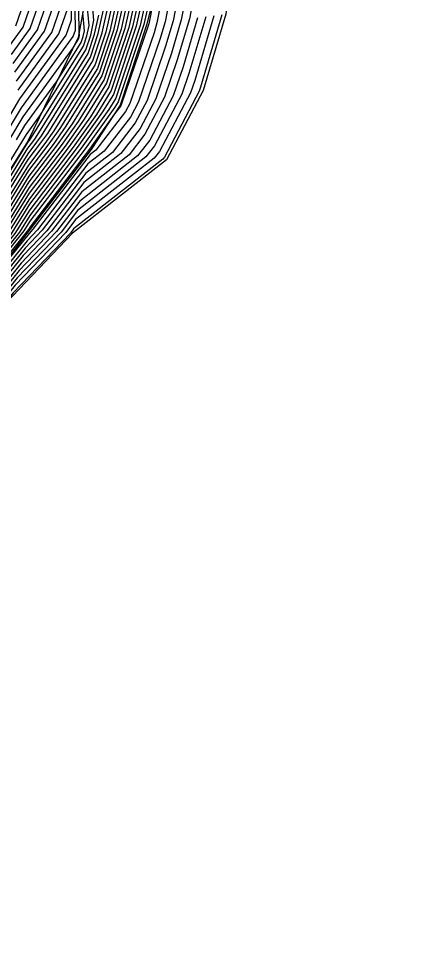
# Model space of a CAD drawing. Extents: x 2188792 to 2191981, y 386090 to 389710.
# Drawn here: x 2191135.2 to 2191169, y 388415.2 to 388491.8 of the extents above; entities that cross this region are included whole.
import ezdxf

# ---------------------------------------------------------------- set-up
doc = ezdxf.new("R2010")
doc.units = 0
for name, color, linetype in [('DTM Contours Major', 7, 'Continuous'), ('DTM Contours Minor', 7, 'Continuous'), ('PH Exist DTM Breakline', 7, 'Continuous')]:
    doc.layers.add(name, color=color, linetype=linetype)

msp = doc.modelspace()

# ---------------------------------------------------------------- linework, layer by layer
at = {"layer": 'DTM Contours Major'}
for points in [[(2191134.502, 388481.758), (2191135.618, 388483.625), (2191139.79, 388489.372), (2191140.275, 388490.151), (2191140.313, 388490.265), (2191140.339, 388490.38), (2191140.307, 388490.737), (2191140.141, 388501.366)], [(2191146.346, 388496.919), (2191145.076, 388491.197), (2191143.174, 388485.495), (2191142.258, 388484.023), (2191140.139, 388481.042), (2191136.162, 388475.843), (2191134.928, 388473.858), (2191130.262, 388468.049), (2191129.001, 388466.516), (2191127.538, 388464.944), (2191125.589, 388462.037), (2191123.223, 388459.565), (2191120.401, 388455.362), (2191117.66, 388450.935), (2191114.708, 388446.565), (2191112.564, 388442.28), (2191110.011, 388438.476), (2191108.935, 388435.585), (2191106.338, 388431.74), (2191105.143, 388428.453), (2191100.912, 388423.047), (2191100.347, 388421.355), (2191094.968, 388414.979)], [(2191148.576, 388497.198), (2191147.482, 388491.557), (2191147.044, 388490.08), (2191145.26, 388484.867), (2191144.586, 388483.591), (2191142.387, 388480.741), (2191141.037, 388479.687), (2191136.826, 388474.18), (2191135.945, 388473.26), (2191130.674, 388466.743)], [(2191144.344, 388494.739), (2191143.489, 388490.886), (2191142.208, 388487.047), (2191139.707, 388483.031), (2191138.453, 388481.265), (2191136.097, 388478.186), (2191133.058, 388473.296)], [(2191134.916, 388487.344), (2191137.409, 388490.777), (2191138.649, 388494.374)], [(2191131.187, 388472.734), (2191136.032, 388480.529), (2191136.766, 388481.488), (2191137.157, 388482.038), (2191141.241, 388488.599), (2191141.901, 388490.576), (2191142.341, 388492.56)], [(2191150.88, 388491.978), (2191149.473, 388487.229), (2191148.884, 388485.507), (2191146.612, 388481.204), (2191145.885, 388480.263), (2191140.174, 388475.804), (2191138.783, 388473.985), (2191135.123, 388470.16), (2191133.382, 388468.008), (2191129.859, 388464.326), (2191129.262, 388463.685), (2191128.876, 388463.11), (2191124.373, 388458.404), (2191123.815, 388457.572), (2191118.276, 388448.626), (2191117.692, 388447.762), (2191113.037, 388438.455), (2191112.532, 388437.703), (2191110.156, 388431.319), (2191109.642, 388430.558), (2191106.956, 388423.17), (2191106.119, 388422.101), (2191104.222, 388416.42), (2191103.158, 388415.159)]]:
    msp.add_lwpolyline(points, dxfattribs=at)
at = {"layer": 'DTM Contours Minor'}
for points in [[(2191133.406, 388481.882), (2191135.338, 388485.113), (2191139.203, 388490.438), (2191139.65, 388491.735), (2191139.507, 388500.99)], [(2191133.954, 388481.82), (2191135.478, 388484.369), (2191139.801, 388490.325), (2191139.984, 388490.855), (2191139.824, 388501.178)], [(2191146.746, 388497.355), (2191145.394, 388491.259), (2191143.367, 388485.185), (2191142.768, 388484.222), (2191140.477, 388480.998), (2191136.175, 388475.374), (2191135.303, 388473.971), (2191130.262, 388467.695), (2191129.299, 388466.524), (2191127.71, 388464.818), (2191125.917, 388462.144), (2191123.338, 388459.449), (2191120.742, 388455.583), (2191117.722, 388450.704), (2191115.006, 388446.685), (2191112.612, 388441.898), (2191110.263, 388438.399), (2191109.058, 388435.159), (2191106.669, 388431.622), (2191105.324, 388427.925), (2191101.432, 388422.952), (2191100.734, 388420.862), (2191095.787, 388414.997)], [(2191147.147, 388497.791), (2191145.712, 388491.321), (2191143.56, 388484.874), (2191143.278, 388484.421), (2191140.814, 388480.953), (2191136.188, 388474.905), (2191135.677, 388474.083), (2191130.262, 388467.342), (2191129.596, 388466.532), (2191127.883, 388464.692), (2191126.246, 388462.251), (2191123.453, 388459.333), (2191121.084, 388455.804), (2191117.783, 388450.473), (2191115.305, 388446.805), (2191112.659, 388441.515), (2191110.515, 388438.321), (2191109.18, 388434.732), (2191106.999, 388431.504), (2191105.506, 388427.396), (2191101.953, 388422.858), (2191101.122, 388420.368), (2191096.606, 388415.015)], [(2191148.043, 388497.87), (2191146.802, 388491.473), (2191146.558, 388490.65), (2191144.536, 388484.739), (2191144.181, 388484.069), (2191141.687, 388480.836), (2191141.209, 388480.463), (2191136.435, 388474.219), (2191136.11, 388473.88), (2191131.978, 388468.772)], [(2191135.016, 388491.23), (2191137.313, 388497.892)], [(2191134.495, 388489.575), (2191135.614, 388491.117), (2191137.647, 388497.012)], [(2191145.545, 388496.047), (2191144.441, 388491.073), (2191142.787, 388486.116), (2191141.237, 388483.626), (2191139.465, 388481.131), (2191136.136, 388476.78), (2191134.18, 388473.633), (2191130.263, 388468.756), (2191128.407, 388466.5), (2191127.193, 388465.196), (2191124.931, 388461.822), (2191122.993, 388459.797), (2191119.718, 388454.92), (2191117.537, 388451.397), (2191114.111, 388446.326), (2191112.47, 388443.046), (2191109.507, 388438.631), (2191108.691, 388436.439), (2191105.677, 388431.976), (2191104.78, 388429.509), (2191099.87, 388423.236), (2191099.572, 388422.342), (2191093.33, 388414.943)], [(2191145.945, 388496.483), (2191144.759, 388491.135), (2191142.981, 388485.806), (2191141.747, 388483.825), (2191139.802, 388481.087), (2191136.149, 388476.311), (2191134.554, 388473.746), (2191130.262, 388468.402), (2191128.704, 388466.508), (2191127.365, 388465.07), (2191125.26, 388461.929), (2191123.108, 388459.681), (2191120.06, 388455.141), (2191117.598, 388451.166), (2191114.409, 388446.446), (2191112.517, 388442.663), (2191109.759, 388438.553), (2191108.813, 388436.012), (2191106.008, 388431.858), (2191104.962, 388428.981), (2191100.391, 388423.141), (2191099.959, 388421.849), (2191094.149, 388414.961)], [(2191149.109, 388496.527), (2191148.161, 388491.642), (2191147.53, 388489.51), (2191145.985, 388484.995), (2191144.991, 388483.114), (2191143.086, 388480.645), (2191140.864, 388478.91), (2191137.218, 388474.141), (2191135.781, 388472.64), (2191131.216, 388466.996)], [(2191149.642, 388495.856), (2191148.841, 388491.726), (2191148.016, 388488.939), (2191146.71, 388485.123), (2191145.396, 388482.637), (2191143.786, 388480.55), (2191140.692, 388478.134), (2191137.609, 388474.102), (2191135.617, 388472.02), (2191131.757, 388467.249)], [(2191134.635, 388488.831), (2191136.212, 388491.004), (2191137.981, 388496.133)], [(2191130.439, 388472.509), (2191136.007, 388481.466), (2191136.091, 388481.577), (2191136.137, 388481.641), (2191140.855, 388489.22), (2191141.266, 388490.452), (2191141.54, 388491.688), (2191141.193, 388495.529)], [(2191150.175, 388495.184), (2191149.521, 388491.81), (2191148.502, 388488.369), (2191147.435, 388485.251), (2191145.802, 388482.159), (2191144.486, 388480.454), (2191140.519, 388477.357), (2191138.001, 388474.063), (2191135.452, 388471.4), (2191132.299, 388467.502)], [(2191144.744, 388495.175), (2191143.806, 388490.949), (2191142.401, 388486.737), (2191140.217, 388483.229), (2191138.79, 388481.221), (2191136.11, 388477.717), (2191133.432, 388473.408)], [(2191145.145, 388495.611), (2191144.124, 388491.011), (2191142.594, 388486.426), (2191140.727, 388483.428), (2191139.127, 388481.176), (2191136.123, 388477.248), (2191133.806, 388473.521)], [(2191134.776, 388488.088), (2191136.81, 388490.891), (2191138.315, 388495.253)], [(2191146.762, 388494.688), (2191146.122, 388491.389), (2191146.072, 388491.22), (2191143.811, 388484.612), (2191143.776, 388484.546), (2191143.264, 388483.882), (2191141.151, 388480.909), (2191136.201, 388474.437), (2191136.051, 388474.196), (2191130.261, 388466.988)], [(2191143.943, 388494.303), (2191143.171, 388490.824), (2191142.014, 388487.357), (2191139.197, 388482.832), (2191138.115, 388481.31), (2191136.084, 388478.654), (2191132.684, 388473.183)], [(2191130.276, 388472.984), (2191135.598, 388481.634), (2191135.899, 388482.138), (2191137.025, 388483.688), (2191140.662, 388489.53), (2191140.948, 388490.389), (2191141.14, 388491.252), (2191140.897, 388493.932)], [(2191143.543, 388493.867), (2191142.854, 388490.762), (2191141.821, 388487.668), (2191138.687, 388482.633), (2191137.778, 388481.354), (2191136.071, 388479.123), (2191132.31, 388473.071)], [(2191131.561, 388472.846), (2191136.045, 388480.06), (2191137.103, 388481.443), (2191137.667, 388482.236), (2191141.435, 388488.288), (2191142.219, 388490.638), (2191142.742, 388492.996)], [(2191143.142, 388493.431), (2191142.536, 388490.7), (2191141.628, 388487.978), (2191138.177, 388482.435), (2191137.441, 388481.399), (2191136.058, 388479.592), (2191131.936, 388472.959)], [(2191135.057, 388486.6), (2191138.007, 388490.664), (2191138.983, 388493.494)], [(2191151.56, 388492.062), (2191149.959, 388486.658), (2191149.609, 388485.635), (2191147.017, 388480.727), (2191146.585, 388480.167), (2191140.001, 388475.027), (2191139.175, 388473.946), (2191134.959, 388469.54), (2191133.924, 388468.261), (2191129.789, 388463.94), (2191129.434, 388463.559), (2191129.205, 388463.217), (2191124.488, 388458.287), (2191124.156, 388457.793), (2191118.338, 388448.395), (2191117.99, 388447.882), (2191113.084, 388438.073), (2191112.784, 388437.626), (2191110.278, 388430.892), (2191109.973, 388430.44), (2191107.137, 388422.642), (2191106.64, 388422.007), (2191104.61, 388415.927), (2191103.977, 388415.177)], [(2191152.24, 388492.147), (2191150.445, 388486.088), (2191150.333, 388485.763), (2191147.422, 388480.25), (2191147.284, 388480.072), (2191139.829, 388474.251), (2191139.566, 388473.907), (2191134.794, 388468.921), (2191134.466, 388468.514), (2191129.72, 388463.554), (2191129.607, 388463.433), (2191129.534, 388463.325), (2191124.603, 388458.171), (2191124.498, 388458.014), (2191118.399, 388448.165), (2191118.289, 388448.001), (2191113.132, 388437.69), (2191113.036, 388437.548), (2191110.4, 388430.466), (2191110.303, 388430.322), (2191107.319, 388422.114), (2191107.161, 388421.912), (2191104.997, 388415.433), (2191104.796, 388415.195)], [(2191130.813, 388472.621), (2191136.02, 388480.997), (2191136.429, 388481.532), (2191136.647, 388481.839), (2191141.048, 388488.909), (2191141.584, 388490.514), (2191141.941, 388492.124)], [(2191135.05, 388481.696), (2191135.759, 388482.882), (2191138.408, 388486.53), (2191140.468, 388489.84), (2191140.631, 388490.327), (2191140.739, 388490.816), (2191140.602, 388492.335)], [(2191135.197, 388485.857), (2191138.605, 388490.551), (2191139.317, 388492.614)], [(2191150.201, 388491.894), (2191148.987, 388487.799), (2191148.159, 388485.379), (2191146.207, 388481.682), (2191145.185, 388480.359), (2191140.347, 388476.58), (2191138.392, 388474.024), (2191135.288, 388470.78), (2191132.841, 388467.755), (2191129.929, 388464.712), (2191129.09, 388463.811), (2191128.548, 388463.003), (2191124.258, 388458.52), (2191123.473, 388457.351), (2191118.214, 388448.857), (2191117.394, 388447.642), (2191112.99, 388438.838), (2191112.28, 388437.78), (2191110.034, 388431.746), (2191109.312, 388430.676), (2191106.775, 388423.699), (2191105.598, 388422.196), (2191103.835, 388416.914), (2191102.339, 388415.141)]]:
    msp.add_lwpolyline(points, dxfattribs=at)
at = {"layer": 'PH Exist DTM Breakline'}
for points in [[(2191169.021, 388589.299), (2191165.483, 388578.717), (2191161.862, 388570.672), (2191159.729, 388563.466), (2191155.333, 388556.811), (2191149.987, 388549.452), (2191146.01, 388537.039), (2191144.896, 388529.507), (2191143.781, 388521.974), (2191142.741, 388509.843), (2191142.535, 388502.786), (2191140.216, 388490.246), (2191136.003, 388481.589), (2191130.265, 388472.456), (2191125.516, 388466.42), (2191121.952, 388460.85), (2191117.056, 388453.197), (2191112.161, 388445.544), (2191107.925, 388439.116), (2191103.69, 388432.687)], [(2191149.659, 388518.864), (2191149.517, 388512.099), (2191149.375, 388505.333), (2191147.661, 388498.35), (2191145.947, 388491.367), (2191143.733, 388484.598), (2191141.304, 388480.888), (2191136.206, 388474.242), (2191130.261, 388466.55)], [(2191153.929, 388502.428), (2191153.554, 388500.423), (2191152.556, 388492.186), (2191150.671, 388485.823), (2191147.61, 388480.027), (2191139.748, 388473.889), (2191134.718, 388468.632), (2191129.687, 388463.375), (2191124.657, 388458.117), (2191118.428, 388448.057), (2191113.154, 388437.512), (2191110.457, 388430.267), (2191107.403, 388421.868), (2191105.178, 388415.203), (2191101.375, 388408.374), (2191096.936, 388402.541), (2191089.281, 388395.946), (2191082.317, 388391.352), (2191075.352, 388386.758), (2191068.387, 388382.164), (2191061.423, 388377.571)]]:
    msp.add_lwpolyline(points, dxfattribs=at)

doc.saveas('drawing.dxf')
